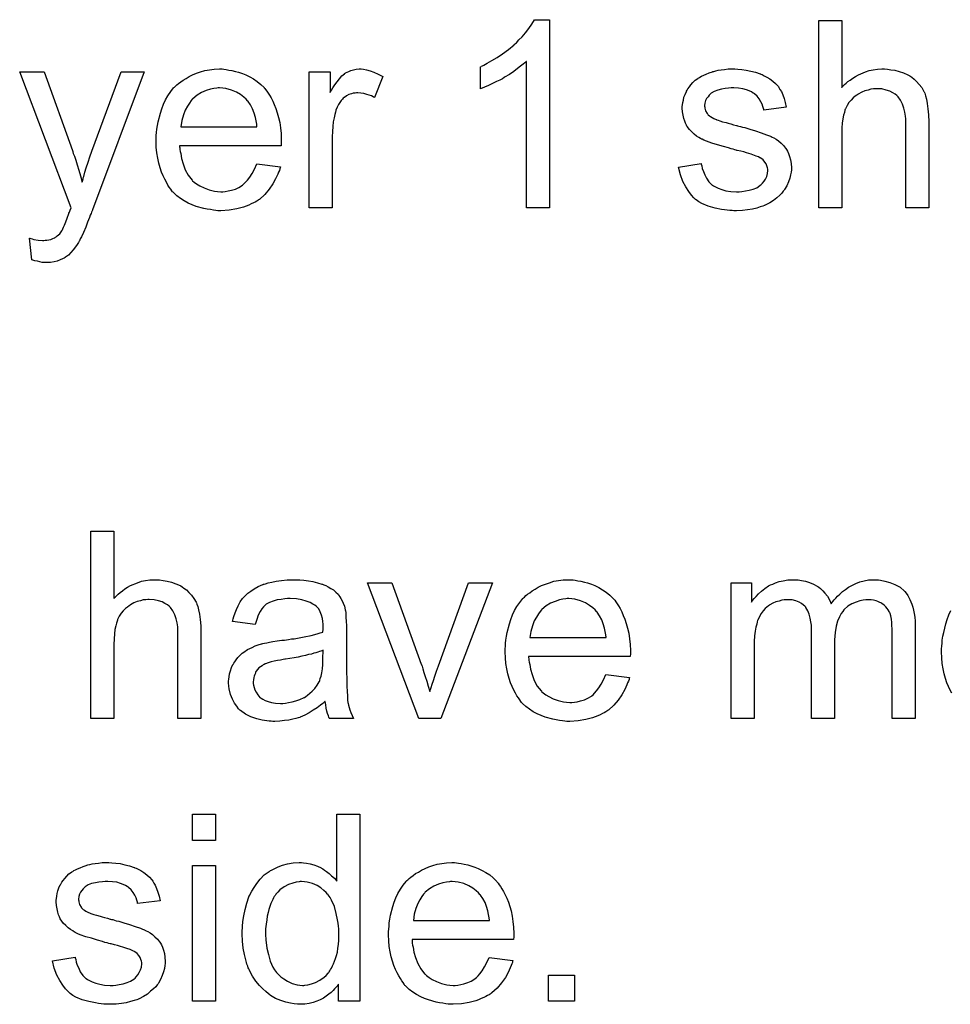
# Model space of a CAD drawing. Extents: x -1.5 to 9, y -3 to 5.
# Tile 271 of 368: x 6.5 to 6.9, y -0.3 to 0.1. Entities that reach past the tile are written whole.
import ezdxf

# ---------------------------------------------------------------- set-up
doc = ezdxf.new("R2010")
doc.units = 0
doc.layers.add('qfn16-30-34-a_mechanical_19', color=1, linetype='CONTINUOUS')

msp = doc.modelspace()

# ---------------------------------------------------------------- linework, layer by layer
at = {"layer": 'qfn16-30-34-a_mechanical_19', "color": 1}
for points in [[(6.714719, 0.03642), (6.704885, 0.03642), (6.704885, 0.099013), (6.704769, 0.098898), (6.704191, 0.098435), (6.703496, 0.097741), (6.702339, 0.096931), (6.701067, 0.095889), (6.699447, 0.094732), (6.697596, 0.09346), (6.695513, 0.092187), (6.695397, 0.092187), (6.695282, 0.092071), (6.694587, 0.091609), (6.693431, 0.09103), (6.692042, 0.090336), (6.690422, 0.089526), (6.688687, 0.088716), (6.686951, 0.087906), (6.685216, 0.087212), (6.685216, 0.096699), (6.685332, 0.096699), (6.685563, 0.096931), (6.686026, 0.097046), (6.686604, 0.097394), (6.687298, 0.097741), (6.688108, 0.098203), (6.690075, 0.09936), (6.692389, 0.100633), (6.694703, 0.102253), (6.697133, 0.104104), (6.699563, 0.106071), (6.699678, 0.106187), (6.699794, 0.106302), (6.700141, 0.10665), (6.700604, 0.106997), (6.701645, 0.108154), (6.703034, 0.109542), (6.704422, 0.111162), (6.705926, 0.113013), (6.707199, 0.114864), (6.708356, 0.116831), (6.714719, 0.116831), (6.714719, 0.03642)], [(6.839675, 0.08779), (6.839791, 0.087906), (6.840022, 0.088138), (6.840369, 0.088485), (6.840948, 0.089063), (6.841526, 0.089642), (6.842336, 0.090336), (6.843378, 0.09103), (6.844419, 0.09184), (6.845576, 0.092534), (6.846849, 0.093228), (6.849857, 0.094501), (6.851477, 0.09508), (6.853212, 0.095427), (6.855063, 0.095658), (6.856915, 0.095774), (6.857956, 0.095774), (6.859229, 0.095658), (6.860733, 0.095427), (6.862468, 0.095195), (6.864319, 0.094733), (6.866171, 0.094038), (6.868022, 0.093228), (6.868253, 0.093113), (6.868832, 0.092766), (6.869642, 0.092187), (6.870683, 0.091377), (6.871724, 0.090336), (6.872881, 0.089179), (6.873922, 0.08779), (6.874848, 0.086171), (6.874964, 0.085939), (6.875195, 0.085361), (6.875542, 0.08432), (6.875889, 0.082815), (6.876236, 0.080964), (6.876584, 0.078766), (6.876815, 0.076105), (6.876931, 0.073097), (6.876931, 0.03642), (6.867096, 0.03642), (6.867096, 0.073212), (6.867096, 0.073328), (6.867096, 0.073559), (6.867096, 0.073906), (6.867096, 0.074369), (6.86698, 0.075642), (6.866749, 0.077262), (6.866286, 0.078997), (6.865708, 0.080733), (6.864898, 0.082468), (6.863857, 0.083857), (6.863741, 0.083972), (6.863278, 0.084435), (6.862584, 0.085014), (6.861543, 0.085592), (6.86027, 0.086286), (6.858766, 0.086749), (6.856915, 0.087212), (6.854832, 0.087328), (6.854138, 0.087328), (6.853328, 0.087212), (6.852171, 0.087096), (6.851014, 0.086749), (6.849626, 0.086402), (6.848237, 0.085824), (6.846733, 0.085014), (6.846617, 0.084898), (6.846154, 0.084551), (6.84546, 0.084088), (6.84465, 0.083394), (6.843725, 0.082468), (6.842799, 0.081427), (6.841989, 0.080154), (6.841295, 0.078766), (6.841179, 0.078534), (6.841064, 0.078072), (6.840832, 0.077146), (6.840485, 0.075989), (6.840138, 0.074485), (6.839907, 0.072634), (6.839791, 0.070551), (6.839675, 0.068121), (6.839675, 0.03642), (6.829841, 0.03642), (6.829841, 0.116484), (6.839675, 0.116484), (6.839675, 0.08779)], [(6.519302, 0.035494), (6.519302, 0.035378), (6.519186, 0.035031), (6.518955, 0.034568), (6.518724, 0.03399), (6.518376, 0.03318), (6.518029, 0.032254), (6.517219, 0.030288), (6.516409, 0.028089), (6.515484, 0.025891), (6.514558, 0.023924), (6.514096, 0.023114), (6.513748, 0.022304), (6.513633, 0.022073), (6.513286, 0.021494), (6.512707, 0.020684), (6.512013, 0.019643), (6.511087, 0.018486), (6.510046, 0.017329), (6.509005, 0.016172), (6.507732, 0.015246), (6.507616, 0.015131), (6.507154, 0.014899), (6.506459, 0.014552), (6.505418, 0.014089), (6.504261, 0.013627), (6.502873, 0.01328), (6.501368, 0.013048), (6.499633, 0.012932), (6.49917, 0.012932), (6.498592, 0.013048), (6.497782, 0.013048), (6.496856, 0.01328), (6.495815, 0.013511), (6.494658, 0.013742), (6.493385, 0.014205), (6.492344, 0.023346), (6.49246, 0.023346), (6.492922, 0.02323), (6.493501, 0.023114), (6.494195, 0.022883), (6.496046, 0.022536), (6.497898, 0.02242), (6.498476, 0.02242), (6.499055, 0.022536), (6.499749, 0.022536), (6.501484, 0.022883), (6.502294, 0.02323), (6.503104, 0.023577), (6.50322, 0.023577), (6.503451, 0.023808), (6.503798, 0.02404), (6.504261, 0.024387), (6.505302, 0.025312), (6.506228, 0.026585), (6.506228, 0.026701), (6.506459, 0.026932), (6.506691, 0.027395), (6.506922, 0.028089), (6.507385, 0.029015), (6.507848, 0.030403), (6.508542, 0.032023), (6.509236, 0.03399), (6.509236, 0.034106), (6.509467, 0.034568), (6.509699, 0.035378), (6.510162, 0.03642), (6.488179, 0.094501), (6.498592, 0.094501), (6.51074, 0.060832), (6.51074, 0.060717), (6.510856, 0.060601), (6.510972, 0.060254), (6.511087, 0.059675), (6.511319, 0.059097), (6.51155, 0.058403), (6.512129, 0.056783), (6.512823, 0.054816), (6.513517, 0.052502), (6.514211, 0.050072), (6.514905, 0.047411), (6.514905, 0.047527), (6.515021, 0.047758), (6.515137, 0.048105), (6.515252, 0.048568), (6.515368, 0.049147), (6.5156, 0.049841), (6.516062, 0.051576), (6.516641, 0.053543), (6.517451, 0.055857), (6.518145, 0.058171), (6.519071, 0.060601), (6.531566, 0.094501), (6.541401, 0.094501), (6.519302, 0.035494)], [(6.575532, 0.095658), (6.576458, 0.095542), (6.577615, 0.095311), (6.578887, 0.095079), (6.580392, 0.094732), (6.58178, 0.094385), (6.5834, 0.093807), (6.584904, 0.093228), (6.586524, 0.092418), (6.588144, 0.091493), (6.589763, 0.090451), (6.591267, 0.089179), (6.592656, 0.08779), (6.592771, 0.087675), (6.593003, 0.087443), (6.59335, 0.086981), (6.593813, 0.086286), (6.594391, 0.085476), (6.59497, 0.084551), (6.595664, 0.083394), (6.596358, 0.082005), (6.597052, 0.080501), (6.597747, 0.078882), (6.598325, 0.07703), (6.598904, 0.075063), (6.599366, 0.072865), (6.599713, 0.070551), (6.599945, 0.068121), (6.600061, 0.06546), (6.600061, 0.065345), (6.600061, 0.064882), (6.600061, 0.064072), (6.599945, 0.062915), (6.556557, 0.062915), (6.556557, 0.062799), (6.556557, 0.062452), (6.556673, 0.061989), (6.556673, 0.061295), (6.556789, 0.060485), (6.55702, 0.05956), (6.557367, 0.057477), (6.558061, 0.055163), (6.558987, 0.052618), (6.56026, 0.050304), (6.56188, 0.048221), (6.561995, 0.048221), (6.562111, 0.04799), (6.562805, 0.047411), (6.563846, 0.046601), (6.565235, 0.045791), (6.567086, 0.044866), (6.569169, 0.044056), (6.571483, 0.043477), (6.572755, 0.043362), (6.574144, 0.043246), (6.575069, 0.043246), (6.576111, 0.043362), (6.577383, 0.043593), (6.578772, 0.04394), (6.580392, 0.044403), (6.581896, 0.045097), (6.5834, 0.046023), (6.583516, 0.046138), (6.584094, 0.046601), (6.584788, 0.047295), (6.585598, 0.048221), (6.586524, 0.049494), (6.587565, 0.051114), (6.588606, 0.052965), (6.589532, 0.055163), (6.599713, 0.05389), (6.599713, 0.053775), (6.599598, 0.053543), (6.599482, 0.05308), (6.599251, 0.052386), (6.598904, 0.051692), (6.598556, 0.050766), (6.597631, 0.0488), (6.596474, 0.046601), (6.594854, 0.044287), (6.593003, 0.042089), (6.590689, 0.040006), (6.590573, 0.040006), (6.590342, 0.039775), (6.589995, 0.039544), (6.589532, 0.039196), (6.588838, 0.038849), (6.588144, 0.038502), (6.587218, 0.038039), (6.586177, 0.037577), (6.58502, 0.037114), (6.583863, 0.036651), (6.58097, 0.035957), (6.57773, 0.035378), (6.574144, 0.035147), (6.572871, 0.035147), (6.572061, 0.035263), (6.57102, 0.035378), (6.569747, 0.03561), (6.568359, 0.035841), (6.566855, 0.036072), (6.563615, 0.036998), (6.56188, 0.037692), (6.56026, 0.038386), (6.558524, 0.039312), (6.556904, 0.040353), (6.5554, 0.04151), (6.553896, 0.042899), (6.553781, 0.043014), (6.553549, 0.043246), (6.553202, 0.043709), (6.552739, 0.044403), (6.552161, 0.045213), (6.551582, 0.046138), (6.550888, 0.047295), (6.550194, 0.048568), (6.5495, 0.050072), (6.548806, 0.051692), (6.548227, 0.053543), (6.547649, 0.05551), (6.547186, 0.057593), (6.546839, 0.059907), (6.546607, 0.062336), (6.546492, 0.064882), (6.546492, 0.064998), (6.546492, 0.065576), (6.546492, 0.06627), (6.546607, 0.067311), (6.546723, 0.068584), (6.546839, 0.069973), (6.54707, 0.071592), (6.547417, 0.073212), (6.548343, 0.076915), (6.548921, 0.078766), (6.549615, 0.080733), (6.550541, 0.082584), (6.551582, 0.084319), (6.552739, 0.086055), (6.554012, 0.087675), (6.554128, 0.08779), (6.554359, 0.088022), (6.554822, 0.088369), (6.5554, 0.088947), (6.556095, 0.089526), (6.55702, 0.09022), (6.558061, 0.09103), (6.559334, 0.091724), (6.560607, 0.092534), (6.562111, 0.093228), (6.563731, 0.093922), (6.565466, 0.094501), (6.567318, 0.095079), (6.569284, 0.095427), (6.571367, 0.095658), (6.573565, 0.095774), (6.574722, 0.095774), (6.575532, 0.095658)], [(6.635233, 0.095658), (6.636506, 0.095427), (6.63801, 0.094964), (6.63963, 0.094385), (6.641481, 0.093575), (6.643448, 0.092534), (6.639861, 0.08351), (6.639746, 0.083625), (6.639283, 0.083857), (6.638589, 0.084204), (6.637663, 0.084551), (6.636622, 0.084898), (6.635349, 0.085245), (6.634076, 0.085476), (6.632804, 0.085592), (6.632225, 0.085592), (6.631647, 0.085476), (6.630837, 0.085361), (6.630027, 0.085129), (6.628986, 0.084782), (6.627944, 0.084319), (6.627019, 0.083625), (6.626903, 0.08351), (6.626556, 0.083278), (6.626209, 0.082815), (6.62563, 0.082237), (6.625052, 0.081427), (6.624473, 0.080501), (6.623895, 0.07946), (6.623432, 0.078187), (6.623316, 0.077956), (6.623201, 0.077262), (6.622969, 0.07622), (6.622622, 0.074832), (6.622275, 0.073097), (6.622044, 0.07113), (6.621928, 0.069047), (6.621812, 0.066733), (6.621812, 0.03642), (6.611978, 0.03642), (6.611978, 0.094501), (6.620887, 0.094501), (6.620887, 0.085708), (6.621002, 0.085823), (6.621465, 0.086633), (6.622044, 0.087675), (6.622969, 0.088947), (6.623895, 0.09022), (6.624936, 0.091609), (6.625977, 0.092766), (6.627019, 0.093691), (6.627134, 0.093807), (6.627481, 0.094038), (6.628176, 0.094385), (6.62887, 0.094732), (6.629796, 0.095079), (6.630953, 0.095427), (6.632109, 0.095658), (6.633382, 0.095774), (6.634192, 0.095774), (6.635233, 0.095658)], [(6.795247, 0.095658), (6.796982, 0.095542), (6.798833, 0.095311), (6.8008, 0.094848), (6.802883, 0.094385), (6.80485, 0.093691), (6.804965, 0.093691), (6.805081, 0.093576), (6.805659, 0.093344), (6.806585, 0.092881), (6.807742, 0.092303), (6.809015, 0.091493), (6.810288, 0.090567), (6.811444, 0.089526), (6.812486, 0.088369), (6.812601, 0.088253), (6.812833, 0.08779), (6.813296, 0.086981), (6.813874, 0.086055), (6.814453, 0.084667), (6.815031, 0.083162), (6.815494, 0.081427), (6.815957, 0.07946), (6.806354, 0.078187), (6.806354, 0.078419), (6.806238, 0.078882), (6.806007, 0.079692), (6.805659, 0.080733), (6.805081, 0.081774), (6.804387, 0.082931), (6.803577, 0.084088), (6.80242, 0.085129), (6.802304, 0.085245), (6.801841, 0.085477), (6.801147, 0.085939), (6.800106, 0.086402), (6.798949, 0.086865), (6.797445, 0.087328), (6.795594, 0.087559), (6.793627, 0.087675), (6.79247, 0.087675), (6.791313, 0.087559), (6.789809, 0.087443), (6.788305, 0.087096), (6.786685, 0.086749), (6.785181, 0.086171), (6.783908, 0.085361), (6.783792, 0.085245), (6.783445, 0.085014), (6.782982, 0.084551), (6.78252, 0.083857), (6.781941, 0.083162), (6.781478, 0.082237), (6.781131, 0.081195), (6.781015, 0.080154), (6.781015, 0.080038), (6.781015, 0.079807), (6.781131, 0.07946), (6.781131, 0.078997), (6.781478, 0.07784), (6.782172, 0.076683), (6.782288, 0.076567), (6.782404, 0.076452), (6.782635, 0.076105), (6.783098, 0.075758), (6.783561, 0.07541), (6.784255, 0.074948), (6.785065, 0.074601), (6.78599, 0.074138), (6.786106, 0.074138), (6.786338, 0.074022), (6.7868, 0.073906), (6.78761, 0.073559), (6.788767, 0.073212), (6.790271, 0.072865), (6.791197, 0.072518), (6.792238, 0.072287), (6.793395, 0.071939), (6.794668, 0.071592), (6.794784, 0.071592), (6.795131, 0.071477), (6.795709, 0.071361), (6.796404, 0.07113), (6.797213, 0.070898), (6.798255, 0.070667), (6.800453, 0.069973), (6.802883, 0.069278), (6.805312, 0.068469), (6.807511, 0.067659), (6.808436, 0.067312), (6.809246, 0.066965), (6.809478, 0.066849), (6.80994, 0.066617), (6.810635, 0.06627), (6.811676, 0.065692), (6.812717, 0.064998), (6.813758, 0.064072), (6.8148, 0.063031), (6.815725, 0.061874), (6.815841, 0.061758), (6.816073, 0.061295), (6.816535, 0.060601), (6.816998, 0.05956), (6.817345, 0.058287), (6.817808, 0.056899), (6.818039, 0.055279), (6.818155, 0.053428), (6.818155, 0.053196), (6.818155, 0.052618), (6.818039, 0.051692), (6.817808, 0.050419), (6.817461, 0.049031), (6.816882, 0.047527), (6.816188, 0.045791), (6.815263, 0.044172), (6.815147, 0.04394), (6.814684, 0.043477), (6.814106, 0.042667), (6.81318, 0.041742), (6.811907, 0.040701), (6.810519, 0.039544), (6.808899, 0.038502), (6.806932, 0.037461), (6.806816, 0.037461), (6.806701, 0.037345), (6.806007, 0.037114), (6.80485, 0.036767), (6.803346, 0.036304), (6.801494, 0.035841), (6.799412, 0.035494), (6.797213, 0.035263), (6.794668, 0.035147), (6.793627, 0.035147), (6.792817, 0.035263), (6.791891, 0.035263), (6.790734, 0.035378), (6.789577, 0.035494), (6.788305, 0.035725), (6.785528, 0.036304), (6.782635, 0.037114), (6.779858, 0.038271), (6.778586, 0.038965), (6.777429, 0.039775), (6.777313, 0.039891), (6.777197, 0.040006), (6.776503, 0.0407), (6.775462, 0.041742), (6.774305, 0.043362), (6.773032, 0.045328), (6.771759, 0.047642), (6.770718, 0.050535), (6.769908, 0.053775), (6.779627, 0.055279), (6.779627, 0.055163), (6.779627, 0.055047), (6.779858, 0.054353), (6.78009, 0.053196), (6.780553, 0.051923), (6.781131, 0.050535), (6.781825, 0.049031), (6.782867, 0.047527), (6.784139, 0.046254), (6.784371, 0.046138), (6.784833, 0.045791), (6.785759, 0.045328), (6.786916, 0.04475), (6.78842, 0.044172), (6.790156, 0.043709), (6.792238, 0.043362), (6.794668, 0.043246), (6.795825, 0.043246), (6.796982, 0.043362), (6.798486, 0.043593), (6.800106, 0.04394), (6.801841, 0.044403), (6.803346, 0.044981), (6.804734, 0.045907), (6.80485, 0.046023), (6.805312, 0.04637), (6.805775, 0.046948), (6.806469, 0.047758), (6.807048, 0.048684), (6.807626, 0.049841), (6.807974, 0.050998), (6.808089, 0.052386), (6.808089, 0.052502), (6.808089, 0.052965), (6.807974, 0.053543), (6.807742, 0.054353), (6.807395, 0.055163), (6.806816, 0.055973), (6.806122, 0.056899), (6.805081, 0.057593), (6.804965, 0.057709), (6.804618, 0.057824), (6.80404, 0.058171), (6.803114, 0.058518), (6.801726, 0.058981), (6.800916, 0.059328), (6.79999, 0.05956), (6.798949, 0.059907), (6.797792, 0.060254), (6.796519, 0.060601), (6.795015, 0.060948), (6.794899, 0.060948), (6.794552, 0.061064), (6.793974, 0.061179), (6.79328, 0.061411), (6.792354, 0.061642), (6.791313, 0.061989), (6.789114, 0.062568), (6.786569, 0.063378), (6.784139, 0.064072), (6.781825, 0.064882), (6.780784, 0.065345), (6.779974, 0.065692), (6.779743, 0.065807), (6.77928, 0.066039), (6.778586, 0.066502), (6.77766, 0.06708), (6.776619, 0.06789), (6.775578, 0.068816), (6.774536, 0.069857), (6.773611, 0.07113), (6.773495, 0.071245), (6.773264, 0.071708), (6.772916, 0.072518), (6.772569, 0.073444), (6.772222, 0.074601), (6.771875, 0.075989), (6.771644, 0.077377), (6.771528, 0.078997), (6.771528, 0.079229), (6.771528, 0.079691), (6.771644, 0.080386), (6.771759, 0.081427), (6.771991, 0.082468), (6.772222, 0.083741), (6.772685, 0.084898), (6.773264, 0.086171), (6.773379, 0.086286), (6.773611, 0.086749), (6.773958, 0.087328), (6.774536, 0.088138), (6.77523, 0.088947), (6.77604, 0.089989), (6.776966, 0.090914), (6.778123, 0.091724), (6.778239, 0.09184), (6.778586, 0.091956), (6.779048, 0.092303), (6.779743, 0.09265), (6.780668, 0.093113), (6.78171, 0.093575), (6.782982, 0.094038), (6.784371, 0.094501), (6.784602, 0.094617), (6.785065, 0.094732), (6.785875, 0.094964), (6.786916, 0.095195), (6.788189, 0.095427), (6.789577, 0.095542), (6.791197, 0.095774), (6.793974, 0.095774), (6.795247, 0.095658)], [(6.573681, 0.087675), (6.572987, 0.087675), (6.572524, 0.087559), (6.571251, 0.087443), (6.569747, 0.087096), (6.567896, 0.086518), (6.565929, 0.085708), (6.564078, 0.084551), (6.562227, 0.083047), (6.561995, 0.082815), (6.561533, 0.082237), (6.560723, 0.081195), (6.559913, 0.079807), (6.558987, 0.078187), (6.558177, 0.076105), (6.557483, 0.073675), (6.557136, 0.071014), (6.589648, 0.071014), (6.589648, 0.07113), (6.589648, 0.071361), (6.589532, 0.071708), (6.589532, 0.072171), (6.589301, 0.073559), (6.588953, 0.075063), (6.588375, 0.076915), (6.587796, 0.07865), (6.586871, 0.080386), (6.585829, 0.08189), (6.585829, 0.082005), (6.585598, 0.082121), (6.58502, 0.082815), (6.583978, 0.083741), (6.58259, 0.084782), (6.580854, 0.085823), (6.578772, 0.086749), (6.576342, 0.087443), (6.575069, 0.087559), (6.573681, 0.087675)], [(6.528442, -0.130628), (6.528558, -0.130512), (6.528789, -0.130281), (6.529136, -0.129934), (6.529715, -0.129355), (6.530293, -0.128777), (6.531103, -0.128083), (6.532145, -0.127388), (6.533186, -0.126579), (6.534343, -0.125884), (6.535616, -0.12519), (6.538624, -0.123918), (6.540244, -0.123339), (6.541979, -0.122992), (6.54383, -0.12276), (6.545682, -0.122645), (6.546723, -0.122645), (6.547996, -0.12276), (6.5495, -0.122992), (6.551235, -0.123223), (6.553086, -0.123686), (6.554938, -0.12438), (6.556789, -0.12519), (6.55702, -0.125306), (6.557599, -0.125653), (6.558409, -0.126231), (6.55945, -0.127041), (6.560491, -0.128083), (6.561648, -0.12924), (6.56269, -0.130628), (6.563615, -0.132248), (6.563731, -0.132479), (6.563962, -0.133058), (6.564309, -0.134099), (6.564656, -0.135603), (6.565003, -0.137454), (6.565351, -0.139653), (6.565582, -0.142314), (6.565698, -0.145322), (6.565698, -0.181999), (6.555863, -0.181999), (6.555863, -0.145206), (6.555863, -0.145091), (6.555863, -0.144859), (6.555863, -0.144512), (6.555863, -0.144049), (6.555748, -0.142777), (6.555516, -0.141157), (6.555053, -0.139421), (6.554475, -0.137686), (6.553665, -0.13595), (6.552624, -0.134562), (6.552508, -0.134446), (6.552045, -0.133983), (6.551351, -0.133405), (6.55031, -0.132826), (6.549037, -0.132132), (6.547533, -0.131669), (6.545682, -0.131207), (6.543599, -0.131091), (6.542905, -0.131091), (6.542095, -0.131207), (6.540938, -0.131322), (6.539781, -0.131669), (6.538392, -0.132017), (6.537004, -0.132595), (6.5355, -0.133405), (6.535384, -0.133521), (6.534922, -0.133868), (6.534227, -0.134331), (6.533417, -0.135025), (6.532492, -0.13595), (6.531566, -0.136992), (6.530756, -0.138264), (6.530062, -0.139653), (6.529946, -0.139884), (6.529831, -0.140347), (6.529599, -0.141273), (6.529252, -0.142429), (6.528905, -0.143934), (6.528674, -0.145785), (6.528558, -0.147867), (6.528442, -0.150297), (6.528442, -0.181999), (6.518608, -0.181999), (6.518608, -0.101934), (6.528442, -0.101934), (6.528442, -0.130628)], [(6.607928, -0.12276), (6.609664, -0.122876), (6.611631, -0.123108), (6.613597, -0.123455), (6.615564, -0.123918), (6.617416, -0.124496), (6.617647, -0.124612), (6.618225, -0.124843), (6.619035, -0.12519), (6.620077, -0.125653), (6.621234, -0.126347), (6.622391, -0.127041), (6.623432, -0.127967), (6.624358, -0.128893), (6.624473, -0.129008), (6.624705, -0.129355), (6.625052, -0.129934), (6.625515, -0.130628), (6.626093, -0.131669), (6.626556, -0.132711), (6.627019, -0.133983), (6.627366, -0.135488), (6.627366, -0.135603), (6.627481, -0.13595), (6.627597, -0.136644), (6.627713, -0.13757), (6.627713, -0.138843), (6.627829, -0.140347), (6.627944, -0.142314), (6.627944, -0.144512), (6.627944, -0.157702), (6.627944, -0.157818), (6.627944, -0.15828), (6.627944, -0.158975), (6.627944, -0.1599), (6.627944, -0.160941), (6.627944, -0.162214), (6.62806, -0.164991), (6.62806, -0.167883), (6.628176, -0.170776), (6.628291, -0.172049), (6.628291, -0.173206), (6.628407, -0.174247), (6.628523, -0.175057), (6.628523, -0.175173), (6.628639, -0.175635), (6.628754, -0.17633), (6.629101, -0.177255), (6.629333, -0.178297), (6.629796, -0.179453), (6.630374, -0.180726), (6.630953, -0.181999), (6.620655, -0.181999), (6.620539, -0.181883), (6.620424, -0.18142), (6.620192, -0.180842), (6.619845, -0.179916), (6.619498, -0.178875), (6.619267, -0.177602), (6.619035, -0.176214), (6.618804, -0.17471), (6.618688, -0.17471), (6.618573, -0.174941), (6.617878, -0.17552), (6.616837, -0.17633), (6.615449, -0.177371), (6.613713, -0.178412), (6.611978, -0.179569), (6.610127, -0.180611), (6.60816, -0.18142), (6.607928, -0.181536), (6.607234, -0.181652), (6.606193, -0.181999), (6.60492, -0.182346), (6.6033, -0.182693), (6.601449, -0.182924), (6.599366, -0.183156), (6.597284, -0.183272), (6.596358, -0.183272), (6.595664, -0.183156), (6.594854, -0.183156), (6.593928, -0.18304), (6.591846, -0.182693), (6.589532, -0.182115), (6.586986, -0.181305), (6.584672, -0.180148), (6.58259, -0.178644), (6.582359, -0.178412), (6.58178, -0.177834), (6.58097, -0.176792), (6.580044, -0.175404), (6.579119, -0.173668), (6.578309, -0.171702), (6.57773, -0.169272), (6.577615, -0.168115), (6.577499, -0.166726), (6.577499, -0.166495), (6.577499, -0.166032), (6.577615, -0.165222), (6.57773, -0.164181), (6.577962, -0.162908), (6.578309, -0.161636), (6.578772, -0.160247), (6.57935, -0.158975), (6.579466, -0.158859), (6.579697, -0.158396), (6.58016, -0.157702), (6.580739, -0.156892), (6.581433, -0.155966), (6.582359, -0.155041), (6.583284, -0.154115), (6.584441, -0.153305), (6.584557, -0.15319), (6.58502, -0.152958), (6.585598, -0.152495), (6.586524, -0.152033), (6.587565, -0.15157), (6.588838, -0.150991), (6.59011, -0.150529), (6.591614, -0.150066), (6.59173, -0.150066), (6.592193, -0.14995), (6.592887, -0.149719), (6.593813, -0.149603), (6.59497, -0.149371), (6.596474, -0.14914), (6.598209, -0.148793), (6.600292, -0.148562), (6.600408, -0.148562), (6.60087, -0.148446), (6.601449, -0.148446), (6.602259, -0.14833), (6.603185, -0.148214), (6.604342, -0.147983), (6.605614, -0.147867), (6.607003, -0.147636), (6.609779, -0.147058), (6.612788, -0.146479), (6.615449, -0.145785), (6.616721, -0.145438), (6.617878, -0.145091), (6.617878, -0.144975), (6.617878, -0.144744), (6.617994, -0.144049), (6.617994, -0.143239), (6.617994, -0.142777), (6.617994, -0.142545), (6.617994, -0.142429), (6.617994, -0.142314), (6.617994, -0.14162), (6.617878, -0.140463), (6.617647, -0.13919), (6.6173, -0.137802), (6.616721, -0.136413), (6.616027, -0.13514), (6.615102, -0.134099), (6.614986, -0.133983), (6.614407, -0.133521), (6.613482, -0.133058), (6.612325, -0.132364), (6.610705, -0.131785), (6.608854, -0.131207), (6.60654, -0.130859), (6.603879, -0.130744), (6.602722, -0.130744), (6.601565, -0.130859), (6.599945, -0.131091), (6.598325, -0.131322), (6.59659, -0.131785), (6.59497, -0.132364), (6.593581, -0.133173), (6.593466, -0.133289), (6.593003, -0.133636), (6.592424, -0.134215), (6.59173, -0.13514), (6.591036, -0.136297), (6.590226, -0.137802), (6.589532, -0.139653), (6.588838, -0.141735), (6.579235, -0.140463), (6.579235, -0.140347), (6.57935, -0.140231), (6.57935, -0.139884), (6.579466, -0.139421), (6.579813, -0.13838), (6.580276, -0.136876), (6.580854, -0.135372), (6.581549, -0.133752), (6.582474, -0.132132), (6.583516, -0.130628), (6.583631, -0.130512), (6.584094, -0.13005), (6.584788, -0.129355), (6.585714, -0.12843), (6.586986, -0.127504), (6.588491, -0.126579), (6.590226, -0.125537), (6.592193, -0.124727), (6.592309, -0.124727), (6.592424, -0.124612), (6.592771, -0.124496), (6.593234, -0.12438), (6.594391, -0.124033), (6.596011, -0.123686), (6.597862, -0.123339), (6.600176, -0.122992), (6.602606, -0.12276), (6.605383, -0.122645), (6.606655, -0.122645), (6.607928, -0.12276)], [(6.668208, -0.181999), (6.658836, -0.181999), (6.636969, -0.123918), (6.647382, -0.123918), (6.659877, -0.158743), (6.659877, -0.158859), (6.659993, -0.158975), (6.660109, -0.159322), (6.660225, -0.159669), (6.660572, -0.160826), (6.661034, -0.16233), (6.661613, -0.164065), (6.662307, -0.166032), (6.662886, -0.168231), (6.66358, -0.170429), (6.663696, -0.170197), (6.663811, -0.169619), (6.664158, -0.168693), (6.664506, -0.167305), (6.665084, -0.165801), (6.665663, -0.163834), (6.666472, -0.161751), (6.667282, -0.159437), (6.680125, -0.123918), (6.690307, -0.123918), (6.668208, -0.181999)], [(6.724785, -0.12276), (6.725711, -0.122876), (6.726868, -0.123108), (6.728141, -0.123339), (6.729645, -0.123686), (6.731033, -0.124033), (6.732653, -0.124612), (6.734157, -0.12519), (6.735777, -0.126), (6.737396, -0.126926), (6.739016, -0.127967), (6.74052, -0.12924), (6.741909, -0.130628), (6.742025, -0.130744), (6.742256, -0.130975), (6.742603, -0.131438), (6.743066, -0.132132), (6.743644, -0.132942), (6.744223, -0.133868), (6.744917, -0.135025), (6.745611, -0.136413), (6.746305, -0.137917), (6.747, -0.139537), (6.747578, -0.141388), (6.748157, -0.143355), (6.748619, -0.145553), (6.748967, -0.147867), (6.749198, -0.150297), (6.749314, -0.152958), (6.749314, -0.153074), (6.749314, -0.153537), (6.749314, -0.154347), (6.749198, -0.155504), (6.70581, -0.155504), (6.70581, -0.155619), (6.70581, -0.155966), (6.705926, -0.156429), (6.705926, -0.157123), (6.706042, -0.157933), (6.706273, -0.158859), (6.70662, -0.160941), (6.707315, -0.163256), (6.70824, -0.165801), (6.709513, -0.168115), (6.711133, -0.170197), (6.711248, -0.170197), (6.711364, -0.170429), (6.712058, -0.171007), (6.7131, -0.171817), (6.714488, -0.172627), (6.716339, -0.173553), (6.718422, -0.174363), (6.720736, -0.174941), (6.722008, -0.175057), (6.723397, -0.175173), (6.724322, -0.175173), (6.725364, -0.175057), (6.726636, -0.174826), (6.728025, -0.174478), (6.729645, -0.174016), (6.731149, -0.173321), (6.732653, -0.172396), (6.732769, -0.17228), (6.733347, -0.171817), (6.734041, -0.171123), (6.734851, -0.170197), (6.735777, -0.168925), (6.736818, -0.167305), (6.737859, -0.165454), (6.738785, -0.163256), (6.748967, -0.164528), (6.748967, -0.164644), (6.748851, -0.164875), (6.748735, -0.165338), (6.748504, -0.166032), (6.748157, -0.166726), (6.74781, -0.167652), (6.746884, -0.169619), (6.745727, -0.171817), (6.744107, -0.174131), (6.742256, -0.17633), (6.739942, -0.178412), (6.739826, -0.178412), (6.739595, -0.178644), (6.739248, -0.178875), (6.738785, -0.179222), (6.738091, -0.179569), (6.737396, -0.179916), (6.736471, -0.180379), (6.73543, -0.180842), (6.734273, -0.181305), (6.733116, -0.181768), (6.730223, -0.182462), (6.726984, -0.18304), (6.723397, -0.183272), (6.722124, -0.183272), (6.721314, -0.183156), (6.720273, -0.18304), (6.719, -0.182809), (6.717612, -0.182577), (6.716108, -0.182346), (6.712868, -0.18142), (6.711133, -0.180726), (6.709513, -0.180032), (6.707777, -0.179106), (6.706158, -0.178065), (6.704653, -0.176908), (6.703149, -0.17552), (6.703034, -0.175404), (6.702802, -0.175173), (6.702455, -0.17471), (6.701992, -0.174016), (6.701414, -0.173206), (6.700835, -0.17228), (6.700141, -0.171123), (6.699447, -0.16985), (6.698753, -0.168346), (6.698059, -0.166726), (6.69748, -0.164875), (6.696901, -0.162908), (6.696439, -0.160826), (6.696092, -0.158512), (6.69586, -0.156082), (6.695744, -0.153537), (6.695744, -0.153421), (6.695744, -0.152843), (6.695744, -0.152148), (6.69586, -0.151107), (6.695976, -0.149834), (6.696092, -0.148446), (6.696323, -0.146826), (6.69667, -0.145206), (6.697596, -0.141504), (6.698174, -0.139653), (6.698868, -0.137686), (6.699794, -0.135835), (6.700835, -0.134099), (6.701992, -0.132364), (6.703265, -0.130744), (6.703381, -0.130628), (6.703612, -0.130397), (6.704075, -0.13005), (6.704653, -0.129471), (6.705348, -0.128893), (6.706273, -0.128198), (6.707315, -0.127388), (6.708587, -0.126694), (6.70986, -0.125884), (6.711364, -0.12519), (6.712984, -0.124496), (6.714719, -0.123918), (6.71657, -0.123339), (6.718537, -0.122992), (6.72062, -0.12276), (6.722818, -0.122645), (6.723975, -0.122645), (6.724785, -0.12276)], [(6.854601, -0.12276), (6.85541, -0.12276), (6.85622, -0.122876), (6.858187, -0.123223), (6.86027, -0.123802), (6.862468, -0.124727), (6.864667, -0.125884), (6.866518, -0.127504), (6.866749, -0.127736), (6.867212, -0.12843), (6.868022, -0.129471), (6.868369, -0.130281), (6.868832, -0.131091), (6.869294, -0.132132), (6.869642, -0.133173), (6.870104, -0.13433), (6.870452, -0.135719), (6.870683, -0.137107), (6.870914, -0.138727), (6.871146, -0.140347), (6.871146, -0.142198), (6.871146, -0.181999), (6.861311, -0.181999), (6.861311, -0.145553), (6.861311, -0.145438), (6.861311, -0.145322), (6.861311, -0.144628), (6.861311, -0.143586), (6.861195, -0.142314), (6.86108, -0.140925), (6.860964, -0.139537), (6.860733, -0.138149), (6.860386, -0.137107), (6.860386, -0.136992), (6.860154, -0.136644), (6.859923, -0.136182), (6.859576, -0.135603), (6.859113, -0.134909), (6.858534, -0.134215), (6.85784, -0.13352), (6.856915, -0.132826), (6.856799, -0.132711), (6.856452, -0.132595), (6.855989, -0.132363), (6.855179, -0.132016), (6.854369, -0.131669), (6.853328, -0.131438), (6.852287, -0.131322), (6.851014, -0.131207), (6.850435, -0.131207), (6.849973, -0.131322), (6.848816, -0.131438), (6.847427, -0.131669), (6.845807, -0.132248), (6.844072, -0.132942), (6.842336, -0.133983), (6.840717, -0.135372), (6.840601, -0.135603), (6.840138, -0.136182), (6.839444, -0.137107), (6.83875, -0.138496), (6.83794, -0.140347), (6.837361, -0.142545), (6.836899, -0.145206), (6.836667, -0.14833), (6.836667, -0.181999), (6.826833, -0.181999), (6.826833, -0.144396), (6.826833, -0.144281), (6.826833, -0.144049), (6.826833, -0.143818), (6.826833, -0.143355), (6.826717, -0.142082), (6.826485, -0.140694), (6.826254, -0.139074), (6.825791, -0.137454), (6.825213, -0.13595), (6.824403, -0.134562), (6.824287, -0.134446), (6.82394, -0.133983), (6.823362, -0.13352), (6.822552, -0.132826), (6.82151, -0.132248), (6.820122, -0.131669), (6.818502, -0.131322), (6.816535, -0.131207), (6.815841, -0.131207), (6.815031, -0.131322), (6.814106, -0.131438), (6.812949, -0.131785), (6.81156, -0.132132), (6.810288, -0.132711), (6.808899, -0.133405), (6.808783, -0.13352), (6.808321, -0.133868), (6.807742, -0.13433), (6.806932, -0.135025), (6.806122, -0.13595), (6.805312, -0.137107), (6.804502, -0.13838), (6.803808, -0.139884), (6.803693, -0.140115), (6.803577, -0.140694), (6.803346, -0.141619), (6.802998, -0.142892), (6.802651, -0.144628), (6.80242, -0.14671), (6.802304, -0.14914), (6.802189, -0.151917), (6.802189, -0.181999), (6.792354, -0.181999), (6.792354, -0.123918), (6.801147, -0.123918), (6.801147, -0.132248), (6.801263, -0.132017), (6.80161, -0.131554), (6.802304, -0.130744), (6.803114, -0.129818), (6.804155, -0.128661), (6.805428, -0.127504), (6.806816, -0.126347), (6.808436, -0.125306), (6.808668, -0.12519), (6.809246, -0.124843), (6.810172, -0.124496), (6.811444, -0.123917), (6.812949, -0.123455), (6.814684, -0.123108), (6.816651, -0.12276), (6.818734, -0.122645), (6.819775, -0.122645), (6.821048, -0.12276), (6.822436, -0.122992), (6.824172, -0.123339), (6.825907, -0.123802), (6.827642, -0.124496), (6.829262, -0.125421), (6.829494, -0.125537), (6.829957, -0.125884), (6.830651, -0.126463), (6.831576, -0.127388), (6.832502, -0.12843), (6.833543, -0.129702), (6.834469, -0.131207), (6.835163, -0.132942), (6.835279, -0.132826), (6.83551, -0.132479), (6.835857, -0.132016), (6.836436, -0.131322), (6.83713, -0.130512), (6.83794, -0.129702), (6.838865, -0.128777), (6.840022, -0.127736), (6.841295, -0.12681), (6.842568, -0.125884), (6.844072, -0.125074), (6.845692, -0.124264), (6.847427, -0.12357), (6.849278, -0.123108), (6.85113, -0.12276), (6.853212, -0.122645), (6.854022, -0.122645), (6.854601, -0.12276)], [(6.722934, -0.130744), (6.72224, -0.130744), (6.721777, -0.130859), (6.720504, -0.130975), (6.719, -0.131322), (6.717149, -0.131901), (6.715182, -0.132711), (6.713331, -0.133868), (6.71148, -0.135372), (6.711248, -0.135603), (6.710785, -0.136182), (6.709976, -0.137223), (6.709166, -0.138611), (6.70824, -0.140231), (6.70743, -0.142314), (6.706736, -0.144744), (6.706389, -0.147405), (6.738901, -0.147405), (6.738901, -0.147289), (6.738901, -0.147058), (6.738785, -0.14671), (6.738785, -0.146248), (6.738553, -0.144859), (6.738206, -0.143355), (6.737628, -0.141504), (6.737049, -0.139768), (6.736124, -0.138033), (6.735083, -0.136529), (6.735083, -0.136413), (6.734851, -0.136297), (6.734273, -0.135603), (6.733231, -0.134678), (6.731843, -0.133636), (6.730107, -0.132595), (6.728025, -0.131669), (6.725595, -0.130975), (6.724322, -0.130859), (6.722934, -0.130744)], [(6.886765, -0.171123), (6.886071, -0.16985), (6.885377, -0.168346), (6.884683, -0.166726), (6.884104, -0.164875), (6.883526, -0.162908), (6.883063, -0.160826), (6.882716, -0.158512), (6.882484, -0.156082), (6.882369, -0.153537), (6.882369, -0.153421), (6.882369, -0.152842), (6.882369, -0.152148), (6.882484, -0.151107), (6.8826, -0.149834), (6.882716, -0.148446), (6.882947, -0.146826), (6.883294, -0.145206), (6.88422, -0.141504), (6.884798, -0.139653), (6.885493, -0.137686), (6.886418, -0.135834)], [(6.617994, -0.152843), (6.617878, -0.152843), (6.617763, -0.152958), (6.617416, -0.153074), (6.616953, -0.15319), (6.616374, -0.153421), (6.61568, -0.153652), (6.61487, -0.153884), (6.613945, -0.154115), (6.612903, -0.154462), (6.611631, -0.154694), (6.610358, -0.155041), (6.608854, -0.155388), (6.607234, -0.155735), (6.605614, -0.156082), (6.603763, -0.156314), (6.601796, -0.156661), (6.601565, -0.156661), (6.60087, -0.156776), (6.599713, -0.157008), (6.598441, -0.157239), (6.597052, -0.15747), (6.595664, -0.157818), (6.594391, -0.158165), (6.593234, -0.158627), (6.593119, -0.158627), (6.592771, -0.158859), (6.592309, -0.15909), (6.591846, -0.159437), (6.590458, -0.160363), (6.589301, -0.161751), (6.589301, -0.161867), (6.589069, -0.162099), (6.588953, -0.162561), (6.588722, -0.16314), (6.588491, -0.163834), (6.588259, -0.164528), (6.588144, -0.165454), (6.588028, -0.166379), (6.588028, -0.166495), (6.588028, -0.167074), (6.588144, -0.167768), (6.588375, -0.168693), (6.588722, -0.169735), (6.589301, -0.170776), (6.589995, -0.171933), (6.59092, -0.172974), (6.591036, -0.17309), (6.591499, -0.173321), (6.592193, -0.173784), (6.593119, -0.174247), (6.594391, -0.17471), (6.595895, -0.175173), (6.597631, -0.175404), (6.599713, -0.17552), (6.600639, -0.17552), (6.601796, -0.175404), (6.603069, -0.175173), (6.604689, -0.174941), (6.606308, -0.174478), (6.608044, -0.1739), (6.609779, -0.17309), (6.610011, -0.172974), (6.610474, -0.172627), (6.611283, -0.172049), (6.612209, -0.171239), (6.61325, -0.170313), (6.614407, -0.169156), (6.615333, -0.167768), (6.616259, -0.166264), (6.616374, -0.166148), (6.61649, -0.165685), (6.616721, -0.164875), (6.617069, -0.163834), (6.617416, -0.162446), (6.617647, -0.160826), (6.617763, -0.158859), (6.617878, -0.156545), (6.617994, -0.152843)], [(6.571945, -0.23411), (6.562111, -0.23411), (6.562111, -0.222887), (6.571945, -0.222887), (6.571945, -0.23411)], [(6.633614, -0.302952), (6.624473, -0.302952), (6.624473, -0.295663), (6.624358, -0.295778), (6.624242, -0.29601), (6.623895, -0.296473), (6.623432, -0.297051), (6.622854, -0.29763), (6.622159, -0.298324), (6.621349, -0.299134), (6.620308, -0.299943), (6.619267, -0.300753), (6.61811, -0.301563), (6.616721, -0.302257), (6.615217, -0.302836), (6.613713, -0.303414), (6.611978, -0.303877), (6.610127, -0.304109), (6.60816, -0.304224), (6.607465, -0.304224), (6.607003, -0.304109), (6.605614, -0.303993), (6.603994, -0.303762), (6.602028, -0.303299), (6.599829, -0.302605), (6.597631, -0.301679), (6.595433, -0.300406), (6.595317, -0.300406), (6.595201, -0.300175), (6.594507, -0.299712), (6.593466, -0.298786), (6.592193, -0.29763), (6.590689, -0.296125), (6.589185, -0.294274), (6.587681, -0.292192), (6.586408, -0.289762), (6.586408, -0.289646), (6.586292, -0.289415), (6.586177, -0.289068), (6.585945, -0.288605), (6.585714, -0.287911), (6.585367, -0.287101), (6.585135, -0.286291), (6.584904, -0.28525), (6.584325, -0.282936), (6.583747, -0.280274), (6.5834, -0.277266), (6.583284, -0.274027), (6.583284, -0.273911), (6.583284, -0.27368), (6.583284, -0.273217), (6.583284, -0.272523), (6.5834, -0.271828), (6.5834, -0.270903), (6.583631, -0.26882), (6.583978, -0.26639), (6.584557, -0.263729), (6.585251, -0.260953), (6.586177, -0.258291), (6.586177, -0.258176), (6.586292, -0.257944), (6.586524, -0.257597), (6.586755, -0.257135), (6.587449, -0.255862), (6.588375, -0.254242), (6.589532, -0.252506), (6.591036, -0.250771), (6.592771, -0.24892), (6.594854, -0.247416), (6.59497, -0.247416), (6.595086, -0.2473), (6.595433, -0.247069), (6.595895, -0.246837), (6.597052, -0.246259), (6.598672, -0.245449), (6.600523, -0.244755), (6.602722, -0.244176), (6.605151, -0.243713), (6.607697, -0.243598), (6.608622, -0.243598), (6.609548, -0.243713), (6.610821, -0.243829), (6.612325, -0.244176), (6.613945, -0.244523), (6.615564, -0.245102), (6.617069, -0.245912), (6.6173, -0.246027), (6.617763, -0.246259), (6.618457, -0.246837), (6.619382, -0.247416), (6.620539, -0.248226), (6.621581, -0.249267), (6.622738, -0.250308), (6.623779, -0.251581), (6.623779, -0.222887), (6.633614, -0.222887), (6.633614, -0.302952)], [(6.527517, -0.243713), (6.529252, -0.243829), (6.531103, -0.24406), (6.53307, -0.244523), (6.535153, -0.244986), (6.53712, -0.24568), (6.537235, -0.24568), (6.537351, -0.245796), (6.53793, -0.246027), (6.538855, -0.24649), (6.540012, -0.247069), (6.541285, -0.247879), (6.542558, -0.248804), (6.543715, -0.249845), (6.544756, -0.251002), (6.544872, -0.251118), (6.545103, -0.251581), (6.545566, -0.252391), (6.546144, -0.253316), (6.546723, -0.254705), (6.547301, -0.256209), (6.547764, -0.257944), (6.548227, -0.259911), (6.538624, -0.261184), (6.538624, -0.260953), (6.538508, -0.26049), (6.538277, -0.25968), (6.53793, -0.258639), (6.537351, -0.257597), (6.536657, -0.25644), (6.535847, -0.255283), (6.53469, -0.254242), (6.534574, -0.254126), (6.534112, -0.253895), (6.533417, -0.253432), (6.532376, -0.252969), (6.531219, -0.252506), (6.529715, -0.252044), (6.527864, -0.251812), (6.525897, -0.251697), (6.52474, -0.251697), (6.523583, -0.251812), (6.522079, -0.251928), (6.520575, -0.252275), (6.518955, -0.252622), (6.517451, -0.253201), (6.516178, -0.254011), (6.516062, -0.254126), (6.515715, -0.254358), (6.515252, -0.254821), (6.51479, -0.255515), (6.514211, -0.256209), (6.513748, -0.257135), (6.513401, -0.258176), (6.513286, -0.259217), (6.513286, -0.259333), (6.513286, -0.259564), (6.513401, -0.259911), (6.513401, -0.260374), (6.513748, -0.261531), (6.514443, -0.262688), (6.514558, -0.262804), (6.514674, -0.26292), (6.514905, -0.263267), (6.515368, -0.263614), (6.515831, -0.263961), (6.516525, -0.264424), (6.517335, -0.264771), (6.518261, -0.265233), (6.518376, -0.265233), (6.518608, -0.265349), (6.519071, -0.265465), (6.519881, -0.265812), (6.521038, -0.266159), (6.522542, -0.266506), (6.523467, -0.266853), (6.524508, -0.267085), (6.525666, -0.267432), (6.526938, -0.267779), (6.527054, -0.267779), (6.527401, -0.267895), (6.52798, -0.26801), (6.528674, -0.268242), (6.529484, -0.268473), (6.530525, -0.268704), (6.532723, -0.269399), (6.535153, -0.270093), (6.537583, -0.270903), (6.539781, -0.271713), (6.540707, -0.27206), (6.541516, -0.272407), (6.541748, -0.272523), (6.542211, -0.272754), (6.542905, -0.273101), (6.543946, -0.27368), (6.544987, -0.274374), (6.546029, -0.275299), (6.54707, -0.276341), (6.547996, -0.277498), (6.548111, -0.277613), (6.548343, -0.278076), (6.548806, -0.27877), (6.549268, -0.279812), (6.549615, -0.281084), (6.550078, -0.282473), (6.55031, -0.284093), (6.550425, -0.285944), (6.550425, -0.286175), (6.550425, -0.286754), (6.55031, -0.287679), (6.550078, -0.288952), (6.549731, -0.29034), (6.549153, -0.291844), (6.548458, -0.29358), (6.547533, -0.2952), (6.547417, -0.295431), (6.546954, -0.295894), (6.546376, -0.296704), (6.54545, -0.29763), (6.544177, -0.298671), (6.542789, -0.299828), (6.541169, -0.300869), (6.539202, -0.30191), (6.539087, -0.30191), (6.538971, -0.302026), (6.538277, -0.302257), (6.53712, -0.302605), (6.535616, -0.303067), (6.533765, -0.30353), (6.531682, -0.303877), (6.529484, -0.304109), (6.526938, -0.304224), (6.525897, -0.304224), (6.525087, -0.304109), (6.524161, -0.304109), (6.523004, -0.303993), (6.521847, -0.303877), (6.520575, -0.303646), (6.517798, -0.303067), (6.514905, -0.302257), (6.512129, -0.301101), (6.510856, -0.300406), (6.509699, -0.299596), (6.509583, -0.299481), (6.509467, -0.299365), (6.508773, -0.298671), (6.507732, -0.29763), (6.506575, -0.29601), (6.505302, -0.294043), (6.50403, -0.291729), (6.502988, -0.288836), (6.502178, -0.285597), (6.511897, -0.284093), (6.511897, -0.284208), (6.511897, -0.284324), (6.512129, -0.285018), (6.51236, -0.286175), (6.512823, -0.287448), (6.513401, -0.288836), (6.514096, -0.29034), (6.515137, -0.291844), (6.516409, -0.293117), (6.516641, -0.293233), (6.517104, -0.29358), (6.518029, -0.294043), (6.519186, -0.294621), (6.52069, -0.2952), (6.522426, -0.295663), (6.524508, -0.29601), (6.526938, -0.296125), (6.528095, -0.296125), (6.529252, -0.29601), (6.530756, -0.295778), (6.532376, -0.295431), (6.534112, -0.294968), (6.535616, -0.29439), (6.537004, -0.293464), (6.53712, -0.293349), (6.537583, -0.293002), (6.538045, -0.292423), (6.53874, -0.291613), (6.539318, -0.290688), (6.539897, -0.289531), (6.540244, -0.288373), (6.540359, -0.286985), (6.540359, -0.286869), (6.540359, -0.286407), (6.540244, -0.285828), (6.540012, -0.285018), (6.539665, -0.284208), (6.539087, -0.283398), (6.538392, -0.282473), (6.537351, -0.281779), (6.537235, -0.281663), (6.536888, -0.281547), (6.53631, -0.2812), (6.535384, -0.280853), (6.533996, -0.28039), (6.533186, -0.280043), (6.53226, -0.279812), (6.531219, -0.279465), (6.530062, -0.279118), (6.528789, -0.27877), (6.527285, -0.278423), (6.52717, -0.278423), (6.526823, -0.278308), (6.526244, -0.278192), (6.52555, -0.277961), (6.524624, -0.277729), (6.523583, -0.277382), (6.521385, -0.276803), (6.518839, -0.275994), (6.516409, -0.275299), (6.514096, -0.27449), (6.513054, -0.274027), (6.512244, -0.27368), (6.512013, -0.273564), (6.51155, -0.273332), (6.510856, -0.27287), (6.50993, -0.272291), (6.508889, -0.271481), (6.507848, -0.270556), (6.506806, -0.269514), (6.505881, -0.268242), (6.505765, -0.268126), (6.505534, -0.267663), (6.505187, -0.266853), (6.50484, -0.265928), (6.504492, -0.264771), (6.504145, -0.263382), (6.503914, -0.261994), (6.503798, -0.260374), (6.503798, -0.260143), (6.503798, -0.25968), (6.503914, -0.258986), (6.50403, -0.257944), (6.504261, -0.256903), (6.504492, -0.25563), (6.504955, -0.254473), (6.505534, -0.253201), (6.505649, -0.253085), (6.505881, -0.252622), (6.506228, -0.252044), (6.506806, -0.251234), (6.507501, -0.250424), (6.50831, -0.249383), (6.509236, -0.248457), (6.510393, -0.247647), (6.510509, -0.247531), (6.510856, -0.247416), (6.511319, -0.247069), (6.512013, -0.246721), (6.512939, -0.246259), (6.51398, -0.245796), (6.515252, -0.245333), (6.516641, -0.24487), (6.516872, -0.244755), (6.517335, -0.244639), (6.518145, -0.244407), (6.519186, -0.244176), (6.520459, -0.243945), (6.521847, -0.243829), (6.523467, -0.243598), (6.526244, -0.243598), (6.527517, -0.243713)], [(6.674918, -0.243713), (6.675844, -0.243829), (6.677001, -0.24406), (6.678274, -0.244292), (6.679778, -0.244639), (6.681166, -0.244986), (6.682786, -0.245565), (6.68429, -0.246143), (6.68591, -0.246953), (6.68753, -0.247879), (6.68915, -0.24892), (6.690654, -0.250192), (6.692042, -0.251581), (6.692158, -0.251697), (6.692389, -0.251928), (6.692736, -0.252391), (6.693199, -0.253085), (6.693778, -0.253895), (6.694356, -0.254821), (6.69505, -0.255977), (6.695744, -0.257366), (6.696439, -0.25887), (6.697133, -0.26049), (6.697711, -0.262341), (6.69829, -0.264308), (6.698753, -0.266506), (6.6991, -0.26882), (6.699331, -0.27125), (6.699447, -0.273911), (6.699447, -0.274027), (6.699447, -0.27449), (6.699447, -0.275299), (6.699331, -0.276456), (6.655944, -0.276456), (6.655944, -0.276572), (6.655944, -0.276919), (6.656059, -0.277382), (6.656059, -0.278076), (6.656175, -0.278886), (6.656407, -0.279812), (6.656754, -0.281894), (6.657448, -0.284208), (6.658373, -0.286754), (6.659646, -0.289068), (6.661266, -0.29115), (6.661382, -0.29115), (6.661497, -0.291382), (6.662191, -0.29196), (6.663233, -0.29277), (6.664621, -0.29358), (6.666472, -0.294506), (6.668555, -0.295315), (6.670869, -0.295894), (6.672142, -0.29601), (6.67353, -0.296125), (6.674456, -0.296125), (6.675497, -0.29601), (6.67677, -0.295778), (6.678158, -0.295431), (6.679778, -0.294968), (6.681282, -0.294274), (6.682786, -0.293349), (6.682902, -0.293233), (6.68348, -0.29277), (6.684175, -0.292076), (6.684984, -0.29115), (6.68591, -0.289878), (6.686951, -0.288258), (6.687993, -0.286407), (6.688918, -0.284208), (6.6991, -0.285481), (6.6991, -0.285597), (6.698984, -0.285828), (6.698868, -0.286291), (6.698637, -0.286985), (6.69829, -0.287679), (6.697943, -0.288605), (6.697017, -0.290572), (6.69586, -0.29277), (6.69424, -0.295084), (6.692389, -0.297282), (6.690075, -0.299365), (6.689959, -0.299365), (6.689728, -0.299596), (6.689381, -0.299828), (6.688918, -0.300175), (6.688224, -0.300522), (6.68753, -0.300869), (6.686604, -0.301332), (6.685563, -0.301795), (6.684406, -0.302257), (6.683249, -0.30272), (6.680356, -0.303414), (6.677117, -0.303993), (6.67353, -0.304224), (6.672257, -0.304224), (6.671448, -0.304109), (6.670406, -0.303993), (6.669133, -0.303762), (6.667745, -0.30353), (6.666241, -0.303299), (6.663001, -0.302373), (6.661266, -0.301679), (6.659646, -0.300985), (6.657911, -0.300059), (6.656291, -0.299018), (6.654787, -0.297861), (6.653283, -0.296473), (6.653167, -0.296357), (6.652935, -0.296125), (6.652588, -0.295663), (6.652126, -0.294968), (6.651547, -0.294159), (6.650969, -0.293233), (6.650274, -0.292076), (6.64958, -0.290803), (6.648886, -0.289299), (6.648192, -0.287679), (6.647613, -0.285828), (6.647035, -0.283861), (6.646572, -0.281779), (6.646225, -0.279465), (6.645993, -0.277035), (6.645878, -0.27449), (6.645878, -0.274374), (6.645878, -0.273795), (6.645878, -0.273101), (6.645993, -0.27206), (6.646109, -0.270787), (6.646225, -0.269399), (6.646456, -0.267779), (6.646803, -0.266159), (6.647729, -0.262457), (6.648307, -0.260606), (6.649002, -0.258639), (6.649927, -0.256787), (6.650969, -0.255052), (6.652126, -0.253316), (6.653398, -0.251697), (6.653514, -0.251581), (6.653745, -0.25135), (6.654208, -0.251002), (6.654787, -0.250424), (6.655481, -0.249845), (6.656407, -0.249151), (6.657448, -0.248341), (6.658721, -0.247647), (6.659993, -0.246837), (6.661497, -0.246143), (6.663117, -0.245449), (6.664853, -0.24487), (6.666704, -0.244292), (6.668671, -0.243945), (6.670753, -0.243713), (6.672952, -0.243598), (6.674109, -0.243598), (6.674918, -0.243713)], [(6.571945, -0.302952), (6.562111, -0.302952), (6.562111, -0.24487), (6.571945, -0.24487), (6.571945, -0.302952)], [(6.608738, -0.251697), (6.60816, -0.251697), (6.607697, -0.251812), (6.606424, -0.251928), (6.60492, -0.252391), (6.603185, -0.252969), (6.601333, -0.254011), (6.599482, -0.255283), (6.598556, -0.256209), (6.597747, -0.257135), (6.597747, -0.25725), (6.597515, -0.257366), (6.5974, -0.257713), (6.597052, -0.258176), (6.596705, -0.258754), (6.596358, -0.259449), (6.596011, -0.260258), (6.595548, -0.261184), (6.595086, -0.262341), (6.594738, -0.263614), (6.594391, -0.265002), (6.594044, -0.266506), (6.593813, -0.268126), (6.593581, -0.269977), (6.59335, -0.271944), (6.59335, -0.274027), (6.59335, -0.274142), (6.59335, -0.27449), (6.59335, -0.275068), (6.593466, -0.275878), (6.593466, -0.276803), (6.593581, -0.277845), (6.593928, -0.280274), (6.594507, -0.282936), (6.595317, -0.285712), (6.596474, -0.288373), (6.597168, -0.289531), (6.597978, -0.290688), (6.598094, -0.290688), (6.598209, -0.290919), (6.598788, -0.291497), (6.599829, -0.292423), (6.601102, -0.293349), (6.602722, -0.29439), (6.604689, -0.295315), (6.606771, -0.295894), (6.607928, -0.29601), (6.609085, -0.296125), (6.609664, -0.296125), (6.610127, -0.29601), (6.611399, -0.295894), (6.612903, -0.295431), (6.614639, -0.294853), (6.61649, -0.293927), (6.618341, -0.292654), (6.619267, -0.291844), (6.620077, -0.290919), (6.620077, -0.290803), (6.620308, -0.290688), (6.620539, -0.29034), (6.620771, -0.289878), (6.621118, -0.289299), (6.621581, -0.288721), (6.621928, -0.287795), (6.622391, -0.286869), (6.622854, -0.285828), (6.623201, -0.284671), (6.623663, -0.283283), (6.624011, -0.281894), (6.624242, -0.280274), (6.624473, -0.278655), (6.624705, -0.276803), (6.624705, -0.274837), (6.624705, -0.274721), (6.624705, -0.274258), (6.624705, -0.27368), (6.624589, -0.27287), (6.624589, -0.271944), (6.624473, -0.270787), (6.624358, -0.269514), (6.624126, -0.268126), (6.623548, -0.265349), (6.622738, -0.262457), (6.621581, -0.25968), (6.620887, -0.258523), (6.620077, -0.257366), (6.620077, -0.25725), (6.619845, -0.257135), (6.619267, -0.25644), (6.618225, -0.255515), (6.616953, -0.254473), (6.615333, -0.253432), (6.613366, -0.252622), (6.611168, -0.251928), (6.610011, -0.251812), (6.608738, -0.251697)], [(6.673067, -0.251697), (6.672373, -0.251697), (6.67191, -0.251812), (6.670638, -0.251928), (6.669133, -0.252275), (6.667282, -0.252854), (6.665315, -0.253663), (6.663464, -0.254821), (6.661613, -0.256325), (6.661382, -0.256556), (6.660919, -0.257135), (6.660109, -0.258176), (6.659299, -0.259564), (6.658373, -0.261184), (6.657564, -0.263267), (6.656869, -0.265696), (6.656522, -0.268357), (6.689034, -0.268357), (6.689034, -0.268242), (6.689034, -0.26801), (6.688918, -0.267663), (6.688918, -0.2672), (6.688687, -0.265812), (6.68834, -0.264308), (6.687761, -0.262457), (6.687183, -0.260721), (6.686257, -0.258986), (6.685216, -0.257482), (6.685216, -0.257366), (6.684984, -0.25725), (6.684406, -0.256556), (6.683365, -0.25563), (6.681976, -0.254589), (6.680241, -0.253548), (6.678158, -0.252622), (6.675728, -0.251928), (6.674456, -0.251812), (6.673067, -0.251697)], [(6.725479, -0.302952), (6.714257, -0.302952), (6.714257, -0.291729), (6.725479, -0.291729), (6.725479, -0.302952)]]:
    msp.add_lwpolyline(points, dxfattribs=at)

doc.saveas('drawing.dxf')
